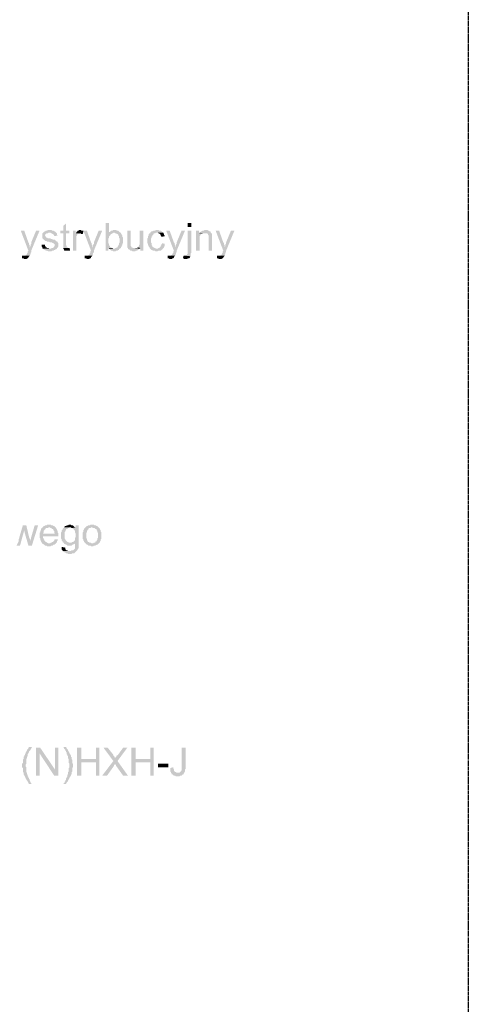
# Model space of a CAD drawing. Header units: millimetres. Extents: x -523 to 1404227, y -783705 to 1038705.
# Tile 405 of 508: x 711081 to 713810, y 222159 to 228156. Entities that reach past the tile are written whole.
import ezdxf

# ---------------------------------------------------------------- set-up
doc = ezdxf.new("R2010")
doc.units = ezdxf.units.MM
doc.linetypes.add('ACAD_ISO08W100', pattern=[36, 24, -3, 6, -3])
doc.layers.add('!!ELEKTRYKA', color=7, linetype='Continuous')

msp = doc.modelspace()

# ---------------------------------------------------------------- hatches: boundary and pattern name
at = {"layer": '!!ELEKTRYKA', "linetype": 'ACAD_ISO08W100'}
for points in [[(711362.97, 226913.31), (711346.03, 226900.61), (711346.03, 226870.98), (711329.1, 226870.98), (711329.1, 226854.04), (711346.03, 226854.04), (711346.03, 226786.31), (711346.03, 226782.07), (711346.03, 226777.84), (711346.03, 226769.37), (711346.03, 226765.14), (711375.67, 226765.14), (711375.67, 226765.14), (711371.43, 226769.37), (711367.2, 226769.37), (711367.2, 226773.61), (711367.2, 226773.61), (711367.2, 226777.84), (711362.97, 226782.07), (711362.97, 226854.04), (711384.13, 226854.04), (711384.13, 226870.98), (711362.97, 226870.98)], [(711625.44, 226917.54), (711604.27, 226917.54), (711604.27, 226748.21), (711621.21, 226748.21), (711621.21, 226765.14), (711646.61, 226765.14), (711642.37, 226765.14), (711638.14, 226769.37), (711633.91, 226769.37), (711629.67, 226773.61), (711629.67, 226777.84), (711625.44, 226782.07), (711625.44, 226786.31), (711625.44, 226790.54), (711621.21, 226794.77), (711621.21, 226799.01), (711621.21, 226803.24), (711621.21, 226811.71), (711621.21, 226815.94), (711621.21, 226820.18), (711621.21, 226824.41), (711625.44, 226828.64), (711625.44, 226832.88), (711625.44, 226837.11), (711629.67, 226841.34), (711633.91, 226845.58), (711633.91, 226849.81), (711638.14, 226849.81), (711642.37, 226854.04), (711646.61, 226854.04), (711650.84, 226858.28), (711655.08, 226858.28), (711625.44, 226858.28)], [(711108.96, 226870.98), (711087.79, 226870.98), (711134.36, 226748.21), (711142.83, 226769.37), (711142.83, 226773.61), (711142.83, 226777.84), (711142.83, 226782.07), (711138.6, 226786.31), (711138.6, 226790.54), (711138.6, 226794.77), (711134.36, 226799.01)], [(711202.1, 226870.98), (711180.93, 226870.98), (711151.3, 226799.01), (711151.3, 226799.01), (711151.3, 226794.77), (711151.3, 226790.54), (711147.06, 226786.31), (711147.06, 226782.07), (711147.06, 226777.84), (711142.83, 226769.37), (711134.36, 226748.21), (711134.36, 226748.21), (711130.13, 226743.97), (711130.13, 226739.74), (711130.13, 226735.51), (711125.89, 226731.27), (711125.89, 226727.04), (711125.89, 226727.04), (711121.66, 226722.81), (711117.43, 226722.81), (711117.43, 226718.57), (711113.19, 226718.57), (711108.96, 226718.57), (711142.83, 226718.57), (711142.83, 226718.57), (711142.83, 226722.81), (711147.06, 226727.04), (711147.06, 226731.27), (711147.06, 226735.51), (711151.3, 226739.74), (711151.3, 226748.21)], [(711223.26, 226858.28), (711219.03, 226854.04), (711219.03, 226854.04), (711219.03, 226837.11), (711219.03, 226837.11), (711219.03, 226828.64), (711219.03, 226824.41), (711223.26, 226820.18), (711223.26, 226820.18), (711227.5, 226815.94), (711231.73, 226811.71), (711235.96, 226811.71), (711235.96, 226811.71), (711235.96, 226807.48), (711240.2, 226807.48), (711244.43, 226807.48), (711248.66, 226803.24), (711252.9, 226803.24), (711261.37, 226803.24), (711265.6, 226799.01), (711269.83, 226799.01), (711278.3, 226799.01), (711282.53, 226794.77), (711286.77, 226794.77), (711286.77, 226794.77), (711291, 226790.54), (711295.23, 226786.31), (711295.23, 226782.07), (711295.23, 226782.07), (711291, 226777.84), (711291, 226773.61), (711286.77, 226769.37), (711286.77, 226765.14), (711282.53, 226765.14), (711278.3, 226765.14), (711269.83, 226760.91), (711265.6, 226760.91), (711223.26, 226760.91), (711227.5, 226756.67), (711231.73, 226756.67), (711231.73, 226756.67), (711231.73, 226752.44), (711235.96, 226752.44), (711240.2, 226748.21), (711244.43, 226748.21), (711248.66, 226748.21), (711257.13, 226743.97), (711261.37, 226743.97), (711265.6, 226743.97), (711269.83, 226743.97), (711274.07, 226743.97), (711278.3, 226748.21), (711282.53, 226748.21), (711286.77, 226748.21), (711291, 226752.44), (711295.23, 226752.44), (711299.47, 226756.67), (711303.7, 226756.67), (711307.93, 226760.91), (711307.93, 226765.14), (711312.17, 226765.14), (711312.17, 226769.37), (711316.4, 226773.61), (711316.4, 226777.84), (711316.4, 226786.31), (711316.4, 226786.31), (711316.4, 226790.54), (711316.4, 226794.77), (711312.17, 226799.01), (711312.17, 226803.24), (711307.93, 226803.24), (711303.7, 226807.48), (711299.47, 226811.71), (711295.23, 226811.71), (711295.23, 226815.94), (711291, 226815.94), (711286.77, 226815.94), (711282.53, 226815.94), (711278.3, 226820.18), (711274.07, 226820.18), (711265.6, 226824.41), (711265.6, 226824.41), (711257.13, 226824.41), (711252.9, 226824.41), (711248.66, 226828.64), (711248.66, 226828.64), (711248.66, 226828.64), (711244.43, 226828.64), (711240.2, 226832.88), (711240.2, 226837.11), (711235.96, 226841.34), (711235.96, 226845.58), (711240.2, 226849.81), (711244.43, 226854.04), (711244.43, 226854.04), (711248.66, 226854.04), (711252.9, 226854.04), (711257.13, 226858.28), (711265.6, 226858.28)], [(711261.37, 226875.21), (711252.9, 226875.21), (711248.66, 226870.98), (711240.2, 226870.98), (711235.96, 226866.74), (711231.73, 226866.74), (711231.73, 226862.51), (711227.5, 226862.51), (711223.26, 226858.28), (711265.6, 226858.28), (711265.6, 226858.28), (711269.83, 226858.28), (711274.07, 226854.04), (711278.3, 226854.04), (711282.53, 226849.81), (711286.77, 226849.81), (711286.77, 226845.58), (711291, 226841.34), (711291, 226837.11), (711312.17, 226841.34), (711312.17, 226841.34), (711307.93, 226845.58), (711307.93, 226849.81), (711307.93, 226854.04), (711303.7, 226858.28), (711303.7, 226858.28), (711299.47, 226862.51), (711295.23, 226866.74), (711291, 226866.74), (711286.77, 226870.98), (711286.77, 226870.98), (711282.53, 226870.98), (711278.3, 226870.98), (711274.07, 226875.21), (711265.6, 226875.21)], [(711422.24, 226870.98), (711405.3, 226870.98), (711405.3, 226748.21), (711426.47, 226748.21), (711426.47, 226811.71), (711426.47, 226811.71), (711426.47, 226820.18), (711426.47, 226824.41), (711426.47, 226828.64), (711426.47, 226832.88), (711426.47, 226837.11), (711430.7, 226841.34), (711430.7, 226845.58), (711434.94, 226849.81), (711439.17, 226849.81), (711443.4, 226849.81), (711447.64, 226854.04), (711422.24, 226854.04)], [(711447.64, 226875.21), (711447.64, 226875.21), (711443.4, 226875.21), (711439.17, 226870.98), (711434.94, 226870.98), (711434.94, 226866.74), (711430.7, 226866.74), (711426.47, 226862.51), (711426.47, 226858.28), (711422.24, 226854.04), (711447.64, 226854.04), (711451.87, 226854.04), (711456.1, 226849.81), (711460.34, 226849.81), (711464.57, 226849.81), (711468.8, 226866.74), (711468.8, 226870.98), (711460.34, 226870.98), (711456.1, 226870.98), (711451.87, 226875.21)], [(711489.97, 226870.98), (711468.8, 226870.98), (711515.37, 226748.21), (711523.84, 226769.37), (711523.84, 226773.61), (711523.84, 226777.84), (711523.84, 226782.07), (711519.6, 226786.31), (711519.6, 226790.54), (711519.6, 226794.77), (711515.37, 226799.01)], [(711583.11, 226870.98), (711561.94, 226870.98), (711532.31, 226799.01), (711532.31, 226799.01), (711532.31, 226794.77), (711532.31, 226790.54), (711528.07, 226786.31), (711528.07, 226782.07), (711528.07, 226777.84), (711523.84, 226769.37), (711515.37, 226748.21), (711515.37, 226748.21), (711511.14, 226743.97), (711511.14, 226739.74), (711511.14, 226735.51), (711506.9, 226731.27), (711506.9, 226727.04), (711506.9, 226727.04), (711502.67, 226722.81), (711498.44, 226722.81), (711498.44, 226718.57), (711494.2, 226718.57), (711489.97, 226718.57), (711523.84, 226718.57), (711523.84, 226718.57), (711523.84, 226722.81), (711528.07, 226727.04), (711528.07, 226731.27), (711528.07, 226735.51), (711532.31, 226739.74), (711532.31, 226748.21)], [(711659.31, 226875.21), (711650.84, 226875.21), (711646.61, 226870.98), (711638.14, 226870.98), (711633.91, 226866.74), (711629.67, 226862.51), (711625.44, 226862.51), (711625.44, 226858.28), (711655.08, 226858.28), (711659.31, 226858.28), (711663.54, 226854.04), (711667.78, 226854.04), (711672.01, 226849.81), (711676.24, 226849.81), (711680.48, 226845.58), (711680.48, 226845.58), (711680.48, 226841.34), (711684.71, 226837.11), (711684.71, 226832.88), (711684.71, 226828.64), (711688.94, 226824.41), (711688.94, 226820.18), (711688.94, 226815.94), (711688.94, 226811.71), (711688.94, 226811.71), (711688.94, 226803.24), (711688.94, 226799.01), (711684.71, 226794.77), (711684.71, 226790.54), (711684.71, 226786.31), (711680.48, 226782.07), (711680.48, 226777.84), (711676.24, 226773.61), (711676.24, 226769.37), (711672.01, 226769.37), (711667.78, 226765.14), (711663.54, 226765.14), (711659.31, 226760.91), (711655.08, 226760.91), (711625.44, 226760.91), (711629.67, 226756.67), (711629.67, 226752.44), (711633.91, 226752.44), (711638.14, 226748.21), (711642.37, 226748.21), (711646.61, 226748.21), (711650.84, 226743.97), (711655.08, 226743.97), (711659.31, 226743.97), (711663.54, 226743.97), (711667.78, 226748.21), (711672.01, 226748.21), (711676.24, 226748.21), (711680.48, 226752.44), (711684.71, 226752.44), (711684.71, 226756.67), (711688.94, 226760.91), (711693.18, 226760.91), (711693.18, 226765.14), (711697.41, 226765.14), (711697.41, 226769.37), (711701.64, 226773.61), (711701.64, 226777.84), (711705.88, 226782.07), (711705.88, 226786.31), (711705.88, 226790.54), (711710.11, 226794.77), (711710.11, 226799.01), (711710.11, 226807.48), (711710.11, 226811.71), (711710.11, 226811.71), (711710.11, 226820.18), (711710.11, 226824.41), (711710.11, 226828.64), (711705.88, 226832.88), (711705.88, 226837.11), (711705.88, 226841.34), (711701.64, 226845.58), (711701.64, 226849.81), (711697.41, 226854.04), (711697.41, 226858.28), (711693.18, 226858.28), (711688.94, 226862.51), (711688.94, 226862.51), (711684.71, 226866.74), (711680.48, 226870.98), (711676.24, 226870.98), (711672.01, 226870.98), (711667.78, 226875.21), (711663.54, 226875.21)], [(711756.68, 226870.98), (711735.51, 226870.98), (711735.51, 226794.77), (711735.51, 226794.77), (711735.51, 226786.31), (711735.51, 226782.07), (711735.51, 226777.84), (711735.51, 226773.61), (711735.51, 226773.61), (711735.51, 226769.37), (711739.74, 226765.14), (711739.74, 226760.91), (711743.98, 226756.67), (711748.21, 226756.67), (711752.44, 226752.44), (711756.68, 226748.21), (711756.68, 226748.21), (711760.91, 226748.21), (711765.14, 226748.21), (711769.38, 226743.97), (711777.84, 226743.97), (711777.84, 226743.97), (711782.08, 226743.97), (711786.31, 226748.21), (711790.55, 226748.21), (711794.78, 226748.21), (711799.01, 226752.44), (711803.25, 226752.44), (711803.25, 226756.67), (711807.48, 226760.91), (711811.71, 226760.91), (711777.84, 226765.14), (711777.84, 226765.14), (711773.61, 226765.14), (711769.38, 226765.14), (711765.14, 226769.37), (711760.91, 226769.37), (711760.91, 226773.61), (711756.68, 226777.84), (711756.68, 226782.07), (711756.68, 226782.07), (711756.68, 226786.31), (711756.68, 226790.54), (711756.68, 226794.77), (711756.68, 226803.24)], [(711832.88, 226870.98), (711811.71, 226870.98), (711811.71, 226803.24), (711811.71, 226803.24), (711811.71, 226799.01), (711811.71, 226794.77), (711811.71, 226790.54), (711811.71, 226786.31), (711807.48, 226782.07), (711807.48, 226777.84), (711803.25, 226773.61), (711803.25, 226769.37), (711799.01, 226769.37), (711815.95, 226765.14), (711815.95, 226748.21), (711832.88, 226748.21)], [(711913.31, 226875.21), (711913.31, 226875.21), (711909.08, 226875.21), (711904.85, 226870.98), (711900.61, 226870.98), (711896.38, 226870.98), (711887.91, 226866.74), (711887.91, 226866.74), (711883.68, 226866.74), (711879.45, 226862.51), (711875.21, 226858.28), (711875.21, 226854.04), (711870.98, 226854.04), (711866.75, 226849.81), (711866.75, 226845.58), (711866.75, 226841.34), (711862.51, 226837.11), (711862.51, 226832.88), (711862.51, 226828.64), (711858.28, 226824.41), (711858.28, 226820.18), (711858.28, 226815.94), (711858.28, 226807.48), (711858.28, 226803.24), (711858.28, 226799.01), (711858.28, 226794.77), (711862.51, 226790.54), (711862.51, 226786.31), (711862.51, 226782.07), (711866.75, 226777.84), (711866.75, 226773.61), (711870.98, 226769.37), (711870.98, 226765.14), (711875.21, 226760.91), (711913.31, 226760.91), (711913.31, 226760.91), (711909.08, 226760.91), (711904.85, 226765.14), (711900.61, 226765.14), (711896.38, 226769.37), (711892.15, 226769.37), (711887.91, 226773.61), (711887.91, 226773.61), (711887.91, 226777.84), (711883.68, 226782.07), (711883.68, 226786.31), (711883.68, 226790.54), (711883.68, 226794.77), (711879.45, 226799.01), (711879.45, 226803.24), (711879.45, 226811.71), (711879.45, 226811.71), (711879.45, 226815.94), (711879.45, 226820.18), (711883.68, 226828.64), (711883.68, 226832.88), (711883.68, 226837.11), (711887.91, 226837.11), (711887.91, 226841.34), (711892.15, 226845.58), (711892.15, 226845.58), (711896.38, 226849.81), (711896.38, 226854.04), (711900.61, 226854.04), (711904.85, 226854.04), (711909.08, 226858.28), (711917.55, 226858.28), (711955.65, 226858.28), (711951.42, 226862.51), (711947.18, 226862.51), (711947.18, 226866.74), (711942.95, 226866.74), (711938.72, 226870.98), (711934.48, 226870.98), (711930.25, 226870.98), (711926.02, 226875.21), (711921.78, 226875.21)], [(711955.65, 226858.28), (711917.55, 226858.28), (711921.78, 226858.28), (711926.02, 226854.04), (711930.25, 226854.04), (711934.48, 226849.81), (711934.48, 226849.81), (711938.72, 226845.58), (711938.72, 226841.34), (711942.95, 226837.11), (711942.95, 226832.88), (711964.12, 226837.11), (711964.12, 226837.11), (711964.12, 226841.34), (711959.88, 226845.58), (711959.88, 226849.81), (711955.65, 226854.04)], [(711993.75, 226870.98), (711972.58, 226870.98), (712019.15, 226748.21), (712027.62, 226769.37), (712027.62, 226773.61), (712027.62, 226777.84), (712027.62, 226782.07), (712023.38, 226786.31), (712023.38, 226790.54), (712023.38, 226794.77), (712019.15, 226799.01)], [(712086.89, 226870.98), (712065.72, 226870.98), (712036.08, 226799.01), (712036.08, 226799.01), (712036.08, 226794.77), (712036.08, 226790.54), (712031.85, 226786.31), (712031.85, 226782.07), (712031.85, 226777.84), (712027.62, 226769.37), (712019.15, 226748.21), (712019.15, 226748.21), (712014.92, 226743.97), (712014.92, 226739.74), (712014.92, 226735.51), (712010.68, 226731.27), (712010.68, 226727.04), (712010.68, 226727.04), (712006.45, 226722.81), (712002.22, 226722.81), (712002.22, 226718.57), (711997.98, 226718.57), (711993.75, 226718.57), (712027.62, 226718.57), (712027.62, 226718.57), (712027.62, 226722.81), (712031.85, 226727.04), (712031.85, 226731.27), (712031.85, 226735.51), (712036.08, 226739.74), (712036.08, 226748.21)], [(712124.99, 226870.98), (712103.82, 226870.98), (712103.82, 226731.27), (712099.59, 226727.04), (712099.59, 226722.81), (712099.59, 226722.81), (712099.59, 226718.57), (712095.35, 226718.57), (712091.12, 226718.57), (712120.75, 226714.34), (712120.75, 226718.57), (712120.75, 226722.81), (712120.75, 226731.27), (712124.99, 226735.51), (712124.99, 226739.74)], [(712171.55, 226870.98), (712154.62, 226870.98), (712154.62, 226748.21), (712175.79, 226748.21), (712175.79, 226815.94), (712175.79, 226820.18), (712175.79, 226824.41), (712175.79, 226828.64), (712175.79, 226832.88), (712175.79, 226837.11), (712180.02, 226841.34), (712180.02, 226845.58), (712184.26, 226845.58), (712184.26, 226849.81), (712188.49, 226849.81), (712192.72, 226854.04), (712171.55, 226854.04)], [(712209.66, 226875.21), (712209.66, 226875.21), (712205.42, 226875.21), (712201.19, 226870.98), (712196.96, 226870.98), (712192.72, 226870.98), (712188.49, 226866.74), (712184.26, 226866.74), (712180.02, 226862.51), (712180.02, 226862.51), (712175.79, 226858.28), (712205.42, 226854.04), (712209.66, 226854.04), (712213.89, 226854.04), (712218.12, 226854.04), (712222.36, 226854.04), (712226.59, 226849.81), (712226.59, 226845.58), (712230.82, 226841.34), (712230.82, 226841.34), (712230.82, 226837.11), (712230.82, 226832.88), (712230.82, 226828.64), (712230.82, 226824.41), (712230.82, 226748.21), (712251.99, 226748.21), (712251.99, 226824.41), (712251.99, 226824.41), (712251.99, 226832.88), (712251.99, 226837.11), (712251.99, 226841.34), (712251.99, 226845.58), (712251.99, 226845.58), (712251.99, 226849.81), (712247.76, 226854.04), (712243.52, 226858.28), (712243.52, 226862.51), (712239.29, 226866.74), (712235.06, 226866.74), (712230.82, 226870.98), (712230.82, 226870.98), (712226.59, 226870.98), (712222.36, 226875.21), (712218.12, 226875.21)], [(712294.32, 226870.98), (712273.16, 226870.98), (712319.73, 226748.21), (712328.19, 226769.37), (712328.19, 226773.61), (712328.19, 226777.84), (712328.19, 226782.07), (712323.96, 226786.31), (712323.96, 226790.54), (712323.96, 226794.77), (712319.73, 226799.01)], [(712387.46, 226870.98), (712366.29, 226870.98), (712336.66, 226799.01), (712336.66, 226799.01), (712336.66, 226794.77), (712336.66, 226790.54), (712332.43, 226786.31), (712332.43, 226782.07), (712332.43, 226777.84), (712328.19, 226769.37), (712319.73, 226748.21), (712319.73, 226748.21), (712315.49, 226743.97), (712315.49, 226739.74), (712315.49, 226735.51), (712311.26, 226731.27), (712311.26, 226727.04), (712311.26, 226727.04), (712307.03, 226722.81), (712302.79, 226722.81), (712302.79, 226718.57), (712298.56, 226718.57), (712294.32, 226718.57), (712328.19, 226718.57), (712328.19, 226718.57), (712328.19, 226722.81), (712332.43, 226727.04), (712332.43, 226731.27), (712332.43, 226735.51), (712336.66, 226739.74), (712336.66, 226748.21)], [(711947.18, 226794.77), (711947.18, 226790.54), (711942.95, 226786.31), (711942.95, 226782.07), (711938.72, 226777.84), (711938.72, 226773.61), (711934.48, 226769.37), (711934.48, 226769.37), (711930.25, 226765.14), (711926.02, 226765.14), (711921.78, 226760.91), (711913.31, 226760.91), (711875.21, 226760.91), (711875.21, 226760.91), (711879.45, 226756.67), (711883.68, 226752.44), (711887.91, 226752.44), (711892.15, 226748.21), (711896.38, 226748.21), (711900.61, 226748.21), (711904.85, 226748.21), (711909.08, 226743.97), (711913.31, 226743.97), (711917.55, 226743.97), (711926.02, 226748.21), (711930.25, 226748.21), (711934.48, 226748.21), (711938.72, 226748.21), (711942.95, 226752.44), (711947.18, 226756.67), (711947.18, 226756.67), (711951.42, 226756.67), (711951.42, 226760.91), (711955.65, 226765.14), (711959.88, 226769.37), (711959.88, 226773.61), (711964.12, 226777.84), (711964.12, 226782.07), (711964.12, 226786.31), (711964.12, 226790.54)], [(711235.96, 226786.31), (711214.8, 226786.31), (711214.8, 226773.61), (711219.03, 226769.37), (711219.03, 226765.14), (711223.26, 226760.91), (711265.6, 226760.91), (711265.6, 226760.91), (711261.37, 226760.91), (711257.13, 226765.14), (711252.9, 226765.14), (711248.66, 226765.14), (711244.43, 226769.37), (711240.2, 226769.37), (711240.2, 226773.61), (711235.96, 226777.84), (711235.96, 226782.07)], [(711384.13, 226765.14), (711346.03, 226765.14), (711346.03, 226760.91), (711346.03, 226760.91), (711350.27, 226756.67), (711350.27, 226752.44), (711354.5, 226748.21), (711358.73, 226748.21), (711362.97, 226748.21), (711367.2, 226748.21), (711371.43, 226748.21), (711375.67, 226748.21), (711379.9, 226748.21), (711384.13, 226748.21), (711388.37, 226748.21)], [(711646.61, 226765.14), (711621.21, 226765.14), (711625.44, 226760.91), (711655.08, 226760.91), (711650.84, 226760.91)], [(711799.01, 226769.37), (711794.78, 226765.14), (711777.84, 226765.14), (711811.71, 226760.91), (711815.95, 226765.14)], [(711096.26, 226718.57), (711096.26, 226701.64), (711104.73, 226701.64), (711108.96, 226697.41), (711113.19, 226697.41), (711117.43, 226697.41), (711121.66, 226697.41), (711125.89, 226701.64), (711130.13, 226701.64), (711130.13, 226701.64), (711134.36, 226705.87), (711134.36, 226710.11), (711138.6, 226714.34), (711142.83, 226718.57), (711108.96, 226718.57), (711104.73, 226718.57), (711100.49, 226718.57)], [(711477.27, 226718.57), (711477.27, 226701.64), (711485.74, 226701.64), (711489.97, 226697.41), (711494.2, 226697.41), (711498.44, 226697.41), (711502.67, 226697.41), (711506.9, 226701.64), (711511.14, 226701.64), (711511.14, 226701.64), (711515.37, 226705.87), (711515.37, 226710.11), (711519.6, 226714.34), (711523.84, 226718.57), (711489.97, 226718.57), (711485.74, 226718.57), (711481.5, 226718.57)], [(711981.05, 226718.57), (711981.05, 226701.64), (711989.52, 226701.64), (711993.75, 226697.41), (711997.98, 226697.41), (712002.22, 226697.41), (712006.45, 226697.41), (712010.68, 226701.64), (712014.92, 226701.64), (712014.92, 226701.64), (712019.15, 226705.87), (712019.15, 226710.11), (712023.38, 226714.34), (712027.62, 226718.57), (711993.75, 226718.57), (711989.52, 226718.57), (711985.28, 226718.57)], [(712078.42, 226718.57), (712074.19, 226701.64), (712078.42, 226701.64), (712082.65, 226697.41), (712086.89, 226697.41), (712091.12, 226697.41), (712095.35, 226697.41), (712099.59, 226697.41), (712103.82, 226701.64), (712108.05, 226701.64), (712112.29, 226701.64), (712116.52, 226705.87), (712116.52, 226710.11), (712120.75, 226714.34), (712120.75, 226714.34), (712091.12, 226718.57), (712091.12, 226718.57), (712086.89, 226718.57)], [(712281.62, 226718.57), (712281.62, 226701.64), (712290.09, 226701.64), (712294.32, 226697.41), (712298.56, 226697.41), (712302.79, 226697.41), (712307.03, 226697.41), (712311.26, 226701.64), (712315.49, 226701.64), (712315.49, 226701.64), (712319.73, 226705.87), (712319.73, 226710.11), (712323.96, 226714.34), (712328.19, 226718.57), (712294.32, 226718.57), (712290.09, 226718.57), (712285.86, 226718.57)], [(711121.66, 225076), (711100.49, 225076), (711079.33, 225004.03), (711079.33, 224999.8), (711075.09, 224991.33), (711075.09, 224987.1), (711075.09, 224982.86), (711075.09, 224978.63), (711075.09, 224978.63), (711062.39, 224953.23), (711083.56, 224953.23), (711108.96, 225046.36)], [(711121.66, 225076), (711108.96, 225046.36), (711113.19, 225025.2), (711134.36, 224953.23), (711147.06, 224982.86), (711138.6, 225004.03)], [(711193.63, 225076), (711172.46, 225076), (711151.3, 225004.03), (711147.06, 224982.86), (711134.36, 224953.23), (711155.53, 224953.23)], [(711219.03, 225063.3), (711219.03, 225063.3), (711214.8, 225059.06), (711210.56, 225054.83), (711210.56, 225050.6), (711210.56, 225046.36), (711206.33, 225042.13), (711206.33, 225037.9), (711206.33, 225033.66), (711202.1, 225029.43), (711202.1, 225025.2), (711202.1, 225020.96), (711202.1, 225012.5), (711202.1, 225008.26), (711202.1, 225004.03), (711202.1, 224999.8), (711206.33, 224995.56), (711206.33, 224991.33), (711206.33, 224987.1), (711210.56, 224982.86), (711210.56, 224978.63), (711214.8, 224974.4), (711214.8, 224970.16), (711219.03, 224965.93), (711261.37, 224965.93), (711261.37, 224965.93), (711257.13, 224965.93), (711248.66, 224970.16), (711244.43, 224970.16), (711244.43, 224974.4), (711240.2, 224974.4), (711235.96, 224978.63), (711235.96, 224978.63), (711231.73, 224982.86), (711231.73, 224987.1), (711227.5, 224991.33), (711227.5, 224995.56), (711223.26, 224999.8), (711223.26, 225004.03), (711223.26, 225008.26), (711316.4, 225008.26), (711316.4, 225012.5), (711316.4, 225016.73), (711316.4, 225020.96), (711316.4, 225025.2), (711223.26, 225025.2), (711223.26, 225025.2), (711227.5, 225033.66), (711227.5, 225037.9), (711227.5, 225042.13), (711231.73, 225046.36), (711231.73, 225050.6), (711235.96, 225050.6), (711240.2, 225054.83), (711240.2, 225059.06), (711244.43, 225059.06), (711248.66, 225059.06), (711257.13, 225063.3), (711261.37, 225063.3)], [(711261.37, 225080.23), (711248.66, 225080.23), (711244.43, 225076), (711235.96, 225076), (711231.73, 225071.76), (711227.5, 225071.76), (711223.26, 225067.53), (711223.26, 225063.3), (711219.03, 225063.3), (711261.37, 225063.3), (711261.37, 225063.3), (711265.6, 225063.3), (711269.83, 225059.06), (711274.07, 225059.06), (711278.3, 225054.83), (711282.53, 225054.83), (711286.77, 225050.6), (711286.77, 225050.6), (711286.77, 225046.36), (711291, 225042.13), (711291, 225037.9), (711291, 225033.66), (711295.23, 225025.2), (711223.26, 225025.2), (711316.4, 225025.2), (711316.4, 225029.43), (711312.17, 225033.66), (711312.17, 225037.9), (711312.17, 225042.13), (711307.93, 225046.36), (711307.93, 225050.6), (711303.7, 225054.83), (711303.7, 225059.06), (711299.47, 225063.3), (711299.47, 225063.3), (711295.23, 225067.53), (711291, 225071.76), (711286.77, 225071.76), (711282.53, 225076), (711278.3, 225076), (711274.07, 225076), (711269.83, 225080.23), (711265.6, 225080.23)], [(711350.27, 225063.3), (711346.03, 225059.06), (711341.8, 225054.83), (711341.8, 225050.6), (711337.57, 225046.36), (711337.57, 225046.36), (711337.57, 225042.13), (711337.57, 225037.9), (711333.33, 225033.66), (711333.33, 225029.43), (711333.33, 225025.2), (711333.33, 225020.96), (711333.33, 225016.73), (711333.33, 225016.73), (711333.33, 225008.26), (711333.33, 225004.03), (711333.33, 224999.8), (711333.33, 224995.56), (711337.57, 224991.33), (711337.57, 224987.1), (711337.57, 224982.86), (711341.8, 224978.63), (711341.8, 224974.4), (711346.03, 224970.16), (711350.27, 224970.16), (711350.27, 224965.93), (711354.5, 224961.69), (711358.73, 224961.69), (711362.97, 224957.46), (711367.2, 224957.46), (711371.43, 224953.23), (711375.67, 224953.23), (711379.9, 224953.23), (711384.13, 224953.23), (711388.37, 224953.23), (711392.6, 224953.23), (711396.84, 224953.23), (711401.07, 224957.46), (711405.3, 224957.46), (711409.54, 224961.69), (711413.77, 224961.69), (711418, 224965.93), (711418, 224970.16), (711439.17, 224970.16), (711388.37, 224970.16), (711384.13, 224970.16), (711379.9, 224970.16), (711375.67, 224974.4), (711371.43, 224974.4), (711367.2, 224978.63), (711362.97, 224982.86), (711362.97, 224982.86), (711362.97, 224982.86), (711358.73, 224987.1), (711358.73, 224991.33), (711354.5, 224995.56), (711354.5, 224999.8), (711354.5, 225004.03), (711354.5, 225012.5), (711354.5, 225016.73), (711354.5, 225020.96), (711354.5, 225025.2), (711354.5, 225029.43), (711354.5, 225033.66), (711358.73, 225037.9), (711358.73, 225042.13), (711362.97, 225046.36), (711362.97, 225050.6), (711367.2, 225054.83), (711371.43, 225054.83), (711375.67, 225059.06), (711379.9, 225059.06), (711384.13, 225063.3), (711388.37, 225063.3)], [(711384.13, 225080.23), (711384.13, 225080.23), (711379.9, 225080.23), (711375.67, 225076), (711371.43, 225076), (711367.2, 225076), (711362.97, 225071.76), (711358.73, 225071.76), (711354.5, 225071.76), (711354.5, 225067.53), (711350.27, 225063.3), (711388.37, 225063.3), (711392.6, 225063.3), (711396.84, 225059.06), (711422.24, 225063.3), (711422.24, 225063.3), (711418, 225063.3), (711413.77, 225067.53), (711409.54, 225071.76), (711409.54, 225071.76), (711405.3, 225076), (711401.07, 225076), (711396.84, 225076), (711392.6, 225080.23)], [(711439.17, 225076), (711422.24, 225076), (711422.24, 225063.3), (711396.84, 225059.06), (711401.07, 225059.06), (711405.3, 225054.83), (711409.54, 225054.83), (711409.54, 225050.6), (711413.77, 225046.36), (711413.77, 225046.36), (711418, 225042.13), (711418, 225037.9), (711418, 225033.66), (711422.24, 225025.2), (711422.24, 225020.96), (711422.24, 225016.73), (711422.24, 225012.5), (711422.24, 225004.03), (711418, 224999.8), (711418, 224995.56), (711418, 224991.33), (711418, 224987.1), (711413.77, 224982.86), (711413.77, 224982.86), (711409.54, 224978.63), (711405.3, 224974.4), (711401.07, 224974.4), (711396.84, 224970.16), (711392.6, 224970.16), (711388.37, 224970.16), (711439.17, 224970.16)], [(711481.5, 225063.3), (711477.27, 225059.06), (711473.04, 225054.83), (711473.04, 225050.6), (711468.8, 225046.36), (711468.8, 225046.36), (711468.8, 225037.9), (711464.57, 225033.66), (711464.57, 225029.43), (711464.57, 225025.2), (711464.57, 225020.96), (711464.57, 225016.73), (711464.57, 225012.5), (711464.57, 225008.26), (711464.57, 225004.03), (711464.57, 224999.8), (711464.57, 224995.56), (711468.8, 224987.1), (711468.8, 224982.86), (711468.8, 224982.86), (711473.04, 224978.63), (711473.04, 224974.4), (711477.27, 224970.16), (711481.5, 224965.93), (711519.6, 224965.93), (711519.6, 224965.93), (711515.37, 224970.16), (711511.14, 224970.16), (711506.9, 224970.16), (711502.67, 224974.4), (711498.44, 224974.4), (711494.2, 224978.63), (711494.2, 224978.63), (711494.2, 224982.86), (711489.97, 224987.1), (711489.97, 224991.33), (711489.97, 224995.56), (711485.74, 224999.8), (711485.74, 225004.03), (711485.74, 225008.26), (711485.74, 225016.73), (711485.74, 225016.73), (711485.74, 225020.96), (711485.74, 225025.2), (711485.74, 225029.43), (711489.97, 225033.66), (711489.97, 225037.9), (711489.97, 225042.13), (711494.2, 225046.36), (711494.2, 225050.6), (711498.44, 225050.6), (711498.44, 225054.83), (711502.67, 225059.06), (711506.9, 225059.06), (711511.14, 225059.06), (711515.37, 225063.3), (711519.6, 225063.3)], [(711519.6, 225080.23), (711511.14, 225080.23), (711506.9, 225076), (711498.44, 225076), (711494.2, 225071.76), (711489.97, 225071.76), (711485.74, 225067.53), (711481.5, 225063.3), (711481.5, 225063.3), (711481.5, 225063.3), (711519.6, 225063.3), (711523.84, 225063.3), (711528.07, 225059.06), (711532.31, 225059.06), (711536.54, 225059.06), (711540.77, 225054.83), (711545.01, 225054.83), (711549.24, 225050.6), (711549.24, 225046.36), (711553.47, 225042.13), (711553.47, 225037.9), (711553.47, 225033.66), (711557.71, 225029.43), (711557.71, 225025.2), (711557.71, 225020.96), (711557.71, 225016.73), (711557.71, 225012.5), (711557.71, 225008.26), (711557.71, 225004.03), (711557.71, 224999.8), (711553.47, 224995.56), (711553.47, 224991.33), (711553.47, 224987.1), (711549.24, 224982.86), (711549.24, 224978.63), (711545.01, 224978.63), (711540.77, 224974.4), (711540.77, 224970.16), (711536.54, 224970.16), (711532.31, 224970.16), (711528.07, 224965.93), (711519.6, 224965.93), (711481.5, 224965.93), (711481.5, 224965.93), (711485.74, 224961.69), (711489.97, 224957.46), (711494.2, 224957.46), (711498.44, 224953.23), (711502.67, 224953.23), (711506.9, 224953.23), (711511.14, 224953.23), (711515.37, 224948.99), (711519.6, 224948.99), (711523.84, 224948.99), (711528.07, 224948.99), (711532.31, 224953.23), (711536.54, 224953.23), (711540.77, 224953.23), (711549.24, 224957.46), (711553.47, 224957.46), (711553.47, 224957.46), (711557.71, 224961.69), (711561.94, 224965.93), (711561.94, 224965.93), (711566.17, 224970.16), (711570.41, 224974.4), (711570.41, 224978.63), (711570.41, 224978.63), (711574.64, 224982.86), (711574.64, 224987.1), (711574.64, 224991.33), (711578.87, 224995.56), (711578.87, 224999.8), (711578.87, 225004.03), (711578.87, 225012.5), (711578.87, 225016.73), (711578.87, 225020.96), (711578.87, 225025.2), (711578.87, 225029.43), (711578.87, 225033.66), (711574.64, 225037.9), (711574.64, 225042.13), (711574.64, 225046.36), (711570.41, 225050.6), (711570.41, 225054.83), (711566.17, 225059.06), (711561.94, 225063.3), (711561.94, 225063.3), (711557.71, 225067.53), (711553.47, 225071.76), (711549.24, 225071.76), (711545.01, 225076), (711540.77, 225076), (711536.54, 225076), (711532.31, 225080.23), (711528.07, 225080.23)], [(711295.23, 224991.33), (711291, 224987.1), (711291, 224982.86), (711286.77, 224978.63), (711282.53, 224974.4), (711282.53, 224974.4), (711278.3, 224974.4), (711274.07, 224970.16), (711269.83, 224970.16), (711265.6, 224965.93), (711261.37, 224965.93), (711219.03, 224965.93), (711219.03, 224965.93), (711223.26, 224961.69), (711227.5, 224961.69), (711227.5, 224957.46), (711231.73, 224957.46), (711235.96, 224953.23), (711240.2, 224953.23), (711244.43, 224953.23), (711248.66, 224948.99), (711257.13, 224948.99), (711261.37, 224948.99), (711265.6, 224948.99), (711269.83, 224948.99), (711274.07, 224953.23), (711278.3, 224953.23), (711282.53, 224953.23), (711286.77, 224957.46), (711291, 224957.46), (711295.23, 224961.69), (711299.47, 224961.69), (711299.47, 224965.93), (711303.7, 224970.16), (711307.93, 224974.4), (711307.93, 224978.63), (711312.17, 224982.86), (711312.17, 224987.1), (711316.4, 224991.33)], [(711337.57, 224944.76), (711337.57, 224927.83), (711341.8, 224923.59), (711341.8, 224919.36), (711384.13, 224919.36), (711379.9, 224919.36), (711375.67, 224919.36), (711371.43, 224923.59), (711367.2, 224923.59), (711362.97, 224927.83), (711362.97, 224927.83), (711358.73, 224932.06), (711358.73, 224936.29), (711358.73, 224940.53)], [(711439.17, 224970.16), (711418, 224970.16), (711418, 224940.53), (711418, 224940.53), (711418, 224936.29), (711413.77, 224932.06), (711409.54, 224927.83), (711409.54, 224927.83), (711409.54, 224927.83), (711405.3, 224923.59), (711401.07, 224923.59), (711396.84, 224923.59), (711392.6, 224919.36), (711384.13, 224919.36), (711341.8, 224919.36), (711346.03, 224915.13), (711350.27, 224915.13), (711350.27, 224915.13), (711354.5, 224910.89), (711358.73, 224910.89), (711362.97, 224906.66), (711367.2, 224906.66), (711371.43, 224906.66), (711375.67, 224902.43), (711379.9, 224902.43), (711384.13, 224902.43), (711388.37, 224902.43), (711396.84, 224902.43), (711401.07, 224906.66), (711405.3, 224906.66), (711409.54, 224906.66), (711413.77, 224906.66), (711418, 224910.89), (711418, 224910.89), (711422.24, 224915.13), (711426.47, 224919.36), (711430.7, 224923.59), (711430.7, 224923.59), (711434.94, 224927.83), (711434.94, 224932.06), (711439.17, 224936.29), (711439.17, 224940.53), (711439.17, 224940.53), (711439.17, 224948.99), (711439.17, 224953.23), (711439.17, 224957.46), (711439.17, 224961.69)], [(711155.53, 223725.53), (711138.6, 223725.53), (711134.36, 223721.3), (711134.36, 223717.06), (711130.13, 223712.83), (711125.89, 223708.6), (711125.89, 223704.36), (711121.66, 223700.13), (711121.66, 223695.9), (711117.43, 223691.66), (711117.43, 223687.43), (711113.19, 223683.2), (711113.19, 223678.96), (711108.96, 223674.73), (711108.96, 223670.5), (711104.73, 223666.26), (711104.73, 223666.26), (711104.73, 223662.03), (711104.73, 223653.56), (711100.49, 223649.33), (711100.49, 223645.09), (711100.49, 223640.86), (711100.49, 223636.63), (711100.49, 223632.39), (711100.49, 223628.16), (711096.26, 223623.93), (711096.26, 223619.69), (711096.26, 223615.46), (711096.26, 223611.23), (711096.26, 223606.99), (711096.26, 223602.76), (711100.49, 223598.53), (711100.49, 223594.29), (711100.49, 223590.06), (711100.49, 223585.83), (711100.49, 223581.59), (711100.49, 223577.36), (711104.73, 223568.89), (711104.73, 223564.66), (711104.73, 223560.43), (711108.96, 223556.19), (711108.96, 223551.96), (711108.96, 223551.96), (711113.19, 223547.73), (711113.19, 223543.49), (711117.43, 223539.26), (711117.43, 223535.03), (711121.66, 223530.79), (711121.66, 223526.56), (711125.89, 223522.32), (711130.13, 223518.09), (711130.13, 223513.86), (711134.36, 223509.62), (711134.36, 223505.39), (711138.6, 223501.16), (711155.53, 223501.16), (711155.53, 223501.16), (711151.3, 223505.39), (711147.06, 223509.62), (711147.06, 223513.86), (711142.83, 223522.32), (711142.83, 223526.56), (711138.6, 223530.79), (711138.6, 223535.03), (711134.36, 223539.26), (711134.36, 223543.49), (711130.13, 223547.73), (711130.13, 223551.96), (711130.13, 223556.19), (711125.89, 223560.43), (711125.89, 223564.66), (711125.89, 223568.89), (711121.66, 223573.13), (711121.66, 223577.36), (711121.66, 223581.59), (711121.66, 223585.83), (711121.66, 223590.06), (711121.66, 223594.29), (711121.66, 223598.53), (711121.66, 223602.76), (711117.43, 223606.99), (711117.43, 223611.23), (711117.43, 223615.46), (711117.43, 223619.69), (711121.66, 223623.93), (711121.66, 223628.16), (711121.66, 223632.39), (711121.66, 223636.63), (711121.66, 223640.86), (711121.66, 223649.33), (711121.66, 223653.56), (711125.89, 223657.79), (711125.89, 223657.79), (711125.89, 223662.03), (711125.89, 223666.26), (711130.13, 223670.5), (711130.13, 223678.96), (711130.13, 223683.2), (711134.36, 223687.43), (711134.36, 223691.66), (711134.36, 223691.66), (711138.6, 223691.66), (711138.6, 223695.9), (711138.6, 223700.13), (711142.83, 223704.36), (711147.06, 223708.6), (711147.06, 223712.83), (711151.3, 223717.06)], [(711206.33, 223721.3), (711180.93, 223721.3), (711180.93, 223551.96), (711202.1, 223551.96), (711202.1, 223687.43)], [(711316.4, 223721.3), (711295.23, 223721.3), (711295.23, 223590.06), (711291, 223551.96), (711316.4, 223551.96)], [(711362.97, 223725.53), (711346.03, 223725.53), (711350.27, 223721.3), (711350.27, 223717.06), (711354.5, 223712.83), (711358.73, 223708.6), (711358.73, 223704.36), (711362.97, 223700.13), (711362.97, 223695.9), (711367.2, 223691.66), (711367.2, 223691.66), (711367.2, 223687.43), (711367.2, 223683.2), (711371.43, 223678.96), (711371.43, 223674.73), (711375.67, 223670.5), (711375.67, 223666.26), (711375.67, 223662.03), (711375.67, 223657.79), (711375.67, 223657.79), (711379.9, 223649.33), (711379.9, 223645.09), (711379.9, 223640.86), (711379.9, 223636.63), (711379.9, 223632.39), (711379.9, 223628.16), (711384.13, 223623.93), (711384.13, 223619.69), (711384.13, 223611.23), (711384.13, 223611.23), (711384.13, 223606.99), (711384.13, 223602.76), (711379.9, 223598.53), (711379.9, 223594.29), (711379.9, 223590.06), (711379.9, 223585.83), (711379.9, 223581.59), (711379.9, 223577.36), (711375.67, 223573.13), (711375.67, 223568.89), (711375.67, 223564.66), (711375.67, 223560.43), (711371.43, 223556.19), (711371.43, 223551.96), (711371.43, 223547.73), (711367.2, 223543.49), (711367.2, 223539.26), (711362.97, 223535.03), (711362.97, 223526.56), (711358.73, 223522.32), (711358.73, 223518.09), (711354.5, 223513.86), (711354.5, 223509.62), (711350.27, 223505.39), (711346.03, 223501.16), (711362.97, 223501.16), (711362.97, 223505.39), (711367.2, 223505.39), (711367.2, 223509.62), (711371.43, 223513.86), (711375.67, 223518.09), (711375.67, 223522.32), (711379.9, 223526.56), (711379.9, 223530.79), (711384.13, 223535.03), (711384.13, 223539.26), (711388.37, 223543.49), (711388.37, 223547.73), (711392.6, 223551.96), (711392.6, 223551.96), (711392.6, 223556.19), (711396.84, 223560.43), (711396.84, 223568.89), (711396.84, 223573.13), (711401.07, 223577.36), (711401.07, 223581.59), (711401.07, 223585.83), (711401.07, 223590.06), (711401.07, 223594.29), (711401.07, 223598.53), (711405.3, 223602.76), (711405.3, 223606.99), (711405.3, 223615.46), (711405.3, 223615.46), (711405.3, 223619.69), (711405.3, 223623.93), (711401.07, 223628.16), (711401.07, 223632.39), (711401.07, 223640.86), (711401.07, 223645.09), (711401.07, 223649.33), (711396.84, 223653.56), (711396.84, 223657.79), (711396.84, 223662.03), (711396.84, 223666.26), (711392.6, 223666.26), (711392.6, 223670.5), (711392.6, 223674.73), (711388.37, 223678.96), (711388.37, 223683.2), (711384.13, 223687.43), (711384.13, 223691.66), (711379.9, 223695.9), (711379.9, 223700.13), (711375.67, 223704.36), (711375.67, 223708.6), (711371.43, 223712.83), (711367.2, 223717.06), (711367.2, 223721.3)], [(711456.1, 223721.3), (711430.7, 223721.3), (711430.7, 223551.96), (711456.1, 223551.96), (711456.1, 223632.39), (711545.01, 223632.39), (711456.1, 223653.56)], [(711566.17, 223721.3), (711545.01, 223721.3), (711545.01, 223653.56), (711456.1, 223653.56), (711545.01, 223632.39), (711545.01, 223551.96), (711566.17, 223551.96)], [(711616.97, 223721.3), (711591.57, 223721.3), (711650.84, 223640.86), (711663.54, 223623.93), (711663.54, 223619.69), (711667.78, 223615.46), (711667.78, 223611.23), (711710.11, 223551.96), (711739.74, 223551.96), (711676.24, 223640.86), (711663.54, 223657.79), (711663.54, 223657.79), (711659.31, 223662.03), (711659.31, 223666.26), (711655.08, 223670.5), (711650.84, 223674.73), (711650.84, 223678.96)], [(711735.51, 223721.3), (711710.11, 223721.3), (711676.24, 223674.73), (711672.01, 223674.73), (711672.01, 223670.5), (711667.78, 223666.26), (711663.54, 223662.03), (711663.54, 223657.79), (711676.24, 223640.86)], [(711786.31, 223721.3), (711760.91, 223721.3), (711760.91, 223551.96), (711786.31, 223551.96), (711786.31, 223632.39), (711875.21, 223632.39), (711786.31, 223653.56)], [(711896.38, 223721.3), (711875.21, 223721.3), (711875.21, 223653.56), (711786.31, 223653.56), (711875.21, 223632.39), (711875.21, 223551.96), (711896.38, 223551.96)], [(712091.12, 223721.3), (712065.72, 223721.3), (712065.72, 223602.76), (712065.72, 223602.76), (712065.72, 223594.29), (712065.72, 223590.06), (712065.72, 223585.83), (712065.72, 223581.59), (712061.49, 223581.59), (712061.49, 223577.36), (712057.25, 223573.13), (712057.25, 223573.13), (712053.02, 223568.89), (712048.79, 223568.89), (712040.32, 223568.89), (712082.65, 223568.89), (712082.65, 223573.13), (712082.65, 223573.13), (712086.89, 223577.36), (712086.89, 223581.59), (712086.89, 223585.83), (712086.89, 223590.06), (712091.12, 223594.29), (712091.12, 223598.53), (712091.12, 223606.99)], [(711650.84, 223640.86), (711583.11, 223551.96), (711612.74, 223551.96), (711655.08, 223611.23), (711655.08, 223611.23), (711655.08, 223615.46), (711659.31, 223619.69), (711663.54, 223623.93)], [(712014.92, 223602.76), (711997.98, 223598.53), (711997.98, 223577.36), (712002.22, 223573.13), (712002.22, 223568.89), (712006.45, 223564.66), (712006.45, 223560.43), (712006.45, 223560.43), (712010.68, 223560.43), (712014.92, 223556.19), (712019.15, 223551.96), (712023.38, 223551.96), (712027.62, 223551.96), (712031.85, 223547.73), (712036.08, 223547.73), (712040.32, 223547.73), (712044.55, 223547.73), (712053.02, 223547.73), (712057.25, 223551.96), (712061.49, 223551.96), (712065.72, 223551.96), (712069.95, 223556.19), (712069.95, 223556.19), (712074.19, 223560.43), (712078.42, 223560.43), (712078.42, 223564.66), (712082.65, 223568.89), (712040.32, 223568.89), (712040.32, 223568.89), (712036.08, 223568.89), (712031.85, 223573.13), (712027.62, 223573.13), (712023.38, 223577.36), (712023.38, 223577.36), (712023.38, 223577.36), (712019.15, 223581.59), (712019.15, 223585.83), (712019.15, 223590.06), (712014.92, 223598.53)]]:
    msp.add_hatch(color=7, dxfattribs=at).paths.add_polyline_path(points)

# ---------------------------------------------------------------- linework, layer by layer
at = {"layer": '!!ELEKTRYKA', "color": 7, "linetype": 'ACAD_ISO08W100', "lineweight": -3}
msp.add_lwpolyline([(675509.95, 249850.1), (713809.9, 249850.1), (713809.9, 209251.39), (675509.95, 209251.39)], close=True, dxfattribs=at)
for points in [[(712124.99, 226892.14), (712124.99, 226917.54), (712103.82, 226892.14), (712103.82, 226917.54)], [(712175.79, 226858.28), (712171.55, 226854.04), (712205.42, 226854.04)], [(711206.33, 223721.3), (711202.1, 223687.43), (711295.23, 223590.06), (711291, 223551.96)], [(711921.78, 223602.76), (711921.78, 223623.93), (711985.28, 223602.76), (711985.28, 223623.93)]]:
    msp.add_solid(points, dxfattribs=at)

doc.saveas('drawing.dxf')
